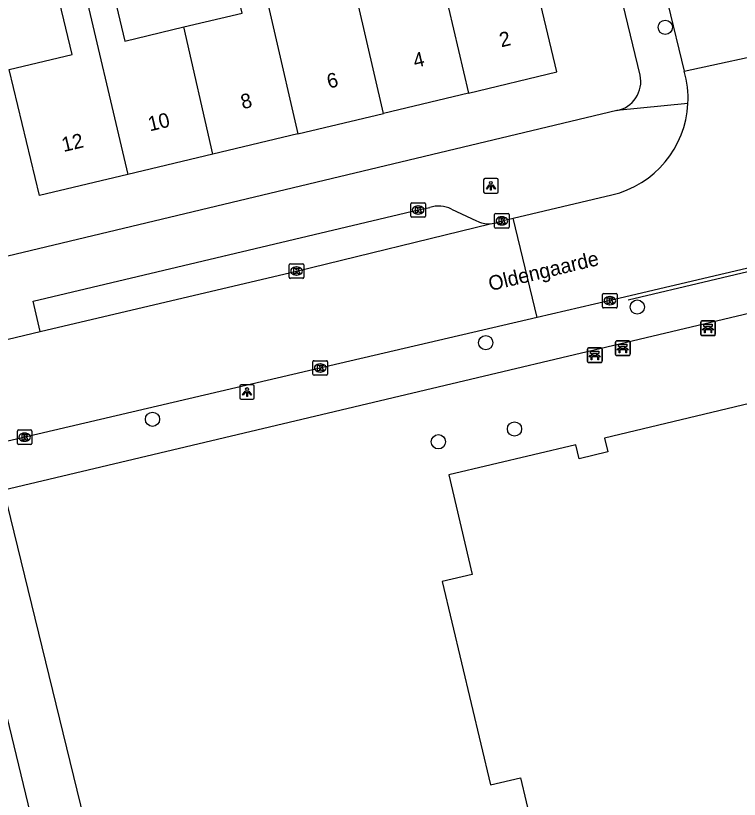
# Model space of a CAD drawing. Extents: x 158038 to 159242, y 380133 to 381214.
# Drawn here: x 158574.3 to 158624, y 380670.9 to 380724.7 of the extents above; entities that cross this region are included whole.
import ezdxf

# ---------------------------------------------------------------- set-up
doc = ezdxf.new("R2010")
doc.units = 0
for name, color, linetype in [('IMGEO_Bank', 7, 'Continuous'), ('IMGEO_Boom', 7, 'Continuous'), ('IMGEO_Hek', 7, 'Continuous'), ('IMGEO_Kolk', 7, 'Continuous'), ('IMGEO_Lichtpunt', 7, 'Continuous'), ('IMGEO_Openbare_ruimte_label', 7, 'Continuous'), ('IMGEO_Pand', 7, 'Continuous'), ('IMGEO_Pand_nummerreeks', 7, 'Continuous'), ('IMGEO_Rijbaan_lokaal_gesloten', 7, 'Continuous'), ('IMGEO_Voetpad_open', 7, 'Continuous')]:
    doc.layers.add(name, color=color, linetype=linetype)

msp = doc.modelspace()

# ---------------------------------------------------------------- linework, layer by layer
at = {"layer": 'IMGEO_Bank'}
for p, q in [((158621.323, 380702.794), (158621.323, 380703.635)), ((158621.323, 380703.635), (158621.323, 380702.794)), ((158621.398, 380703.719), (158622.239, 380703.719)), ((158622.239, 380703.719), (158621.398, 380703.719)), ((158622.323, 380703.644), (158622.323, 380702.803)), ((158622.323, 380702.803), (158622.323, 380703.644)), ((158622.02, 380703.117), (158621.627, 380703.117)), ((158621.632, 380703.225), (158621.632, 380703.331)), ((158621.676, 380703.331), (158621.676, 380703.225)), ((158621.964, 380703.337), (158621.682, 380703.337)), ((158621.682, 380703.219), (158621.964, 380703.219)), ((158621.97, 380703.225), (158621.97, 380703.331)), ((158622.014, 380703.331), (158622.014, 380703.225)), ((158622.248, 380702.719), (158621.407, 380702.719)), ((158621.407, 380702.719), (158622.248, 380702.719)), ((158615.468, 380701.42), (158615.468, 380702.261)), ((158615.468, 380702.261), (158615.468, 380701.42)), ((158615.543, 380702.345), (158616.384, 380702.345)), ((158616.384, 380702.345), (158615.543, 380702.345)), ((158615.777, 380701.851), (158615.777, 380701.957)), ((158615.821, 380701.957), (158615.821, 380701.851)), ((158616.109, 380701.963), (158615.827, 380701.963)), ((158616.115, 380701.851), (158616.115, 380701.957)), ((158616.159, 380701.957), (158616.159, 380701.851)), ((158616.468, 380702.27), (158616.468, 380701.429)), ((158616.468, 380701.429), (158616.468, 380702.27)), ((158613.547, 380700.942), (158613.547, 380701.783)), ((158613.547, 380701.783), (158613.547, 380700.942)), ((158613.622, 380701.867), (158614.463, 380701.867)), ((158614.463, 380701.867), (158613.622, 380701.867)), ((158613.856, 380701.373), (158613.856, 380701.479)), ((158613.9, 380701.479), (158613.9, 380701.373)), ((158614.188, 380701.485), (158613.906, 380701.485)), ((158613.906, 380701.367), (158614.188, 380701.367)), ((158614.194, 380701.373), (158614.194, 380701.479)), ((158614.238, 380701.479), (158614.238, 380701.373)), ((158614.547, 380701.792), (158614.547, 380700.951)), ((158614.547, 380700.951), (158614.547, 380701.792)), ((158616.165, 380701.743), (158615.772, 380701.743)), ((158615.827, 380701.845), (158616.109, 380701.845)), ((158614.472, 380700.867), (158613.631, 380700.867)), ((158613.631, 380700.867), (158614.472, 380700.867)), ((158614.244, 380701.265), (158613.851, 380701.265)), ((158616.393, 380701.345), (158615.552, 380701.345)), ((158615.552, 380701.345), (158616.393, 380701.345))]:
    msp.add_line(p, q, dxfattribs=at)
for points in [[(158621.57, 380703.117), (158621.428, 380703.117), (158621.54, 380703.219), (158621.626, 380703.219)], [(158621.626, 380703.337), (158621.54, 380703.337), (158621.54, 380703.498), (158622.103, 380703.498), (158622.103, 380703.337), (158622.02, 380703.337)], [(158621.62, 380703.11), (158621.62, 380702.903), (158621.577, 380702.903), (158621.577, 380703.11)], [(158622.02, 380703.219), (158622.103, 380703.219), (158622.215, 380703.117), (158622.076, 380703.117)], [(158622.07, 380703.11), (158622.07, 380702.903), (158622.026, 380702.903), (158622.026, 380703.11)], [(158615.771, 380701.963), (158615.685, 380701.963), (158615.685, 380702.124), (158616.248, 380702.124), (158616.248, 380701.963), (158616.165, 380701.963)], [(158613.794, 380701.265), (158613.652, 380701.265), (158613.764, 380701.367), (158613.85, 380701.367)], [(158613.85, 380701.485), (158613.764, 380701.485), (158613.764, 380701.646), (158614.327, 380701.646), (158614.327, 380701.485), (158614.244, 380701.485)], [(158614.244, 380701.367), (158614.327, 380701.367), (158614.439, 380701.265), (158614.3, 380701.265)], [(158615.715, 380701.743), (158615.573, 380701.743), (158615.685, 380701.845), (158615.771, 380701.845)], [(158615.765, 380701.736), (158615.765, 380701.529), (158615.722, 380701.529), (158615.722, 380701.736)], [(158616.165, 380701.845), (158616.248, 380701.845), (158616.36, 380701.743), (158616.221, 380701.743)], [(158616.215, 380701.736), (158616.215, 380701.529), (158616.171, 380701.529), (158616.171, 380701.736)], [(158613.844, 380701.258), (158613.844, 380701.051), (158613.801, 380701.051), (158613.801, 380701.258)], [(158614.294, 380701.258), (158614.294, 380701.051), (158614.25, 380701.051), (158614.25, 380701.258)]]:
    msp.add_lwpolyline(points, dxfattribs=at)
for centre, radius, start, end in [((158621.401, 380703.641), 0.0779, 92.4484, 184.2845), ((158621.401, 380703.641), 0.0779, 92.4484, 184.2845), ((158622.245, 380703.641), 0.0779, 2.4484, 94.2845), ((158622.245, 380703.641), 0.0779, 2.4484, 94.2845), ((158621.57, 380703.11), 0.00671, 2.8957, 87.1043), ((158621.627, 380703.11), 0.00671, 92.8957, 177.1043), ((158621.625, 380703.33), 0.00671, 2.8957, 87.1043), ((158621.625, 380703.226), 0.00671, 272.8957, 357.1043), ((158621.682, 380703.33), 0.00671, 92.8957, 177.1043), ((158621.682, 380703.226), 0.00671, 182.8957, 267.1043), ((158621.964, 380703.33), 0.00671, 2.8957, 87.1043), ((158621.964, 380703.226), 0.00671, 272.8957, 357.1043), ((158622.021, 380703.33), 0.00671, 92.8957, 177.1043), ((158622.021, 380703.226), 0.00671, 182.8957, 267.1043), ((158622.019, 380703.11), 0.00671, 2.8957, 87.1043), ((158622.076, 380703.11), 0.00671, 92.8957, 177.1043), ((158621.401, 380702.797), 0.0779, 182.4484, 274.2845), ((158621.401, 380702.797), 0.0779, 182.4484, 274.2845), ((158622.245, 380702.797), 0.0779, 272.4484, 4.2845), ((158622.245, 380702.797), 0.0779, 272.4484, 4.2845), ((158615.546, 380702.267), 0.0779, 92.4484, 184.2845), ((158615.546, 380702.267), 0.0779, 92.4484, 184.2845), ((158615.77, 380701.956), 0.00671, 2.8957, 87.1043), ((158615.827, 380701.956), 0.00671, 92.8957, 177.1043), ((158616.109, 380701.956), 0.00671, 2.8957, 87.1043), ((158616.166, 380701.956), 0.00671, 92.8957, 177.1043), ((158616.39, 380702.267), 0.0779, 2.4484, 94.2845), ((158616.39, 380702.267), 0.0779, 2.4484, 94.2845), ((158613.625, 380701.789), 0.0779, 92.4484, 184.2845), ((158613.625, 380701.789), 0.0779, 92.4484, 184.2845), ((158613.849, 380701.478), 0.00671, 2.8957, 87.1043), ((158613.849, 380701.374), 0.00671, 272.8957, 357.1043), ((158613.906, 380701.478), 0.00671, 92.8957, 177.1043), ((158613.906, 380701.374), 0.00671, 182.8957, 267.1043), ((158614.188, 380701.478), 0.00671, 2.8957, 87.1043), ((158614.188, 380701.374), 0.00671, 272.8957, 357.1043), ((158614.245, 380701.478), 0.00671, 92.8957, 177.1043), ((158614.245, 380701.374), 0.00671, 182.8957, 267.1043), ((158614.469, 380701.789), 0.0779, 2.4484, 94.2845), ((158614.469, 380701.789), 0.0779, 2.4484, 94.2845), ((158615.546, 380701.423), 0.0779, 182.4484, 274.2845), ((158615.546, 380701.423), 0.0779, 182.4484, 274.2845), ((158615.715, 380701.736), 0.00671, 2.8957, 87.1043), ((158615.772, 380701.736), 0.00671, 92.8957, 177.1043), ((158615.77, 380701.852), 0.00671, 272.8957, 357.1043), ((158615.827, 380701.852), 0.00671, 182.8957, 267.1043), ((158616.109, 380701.852), 0.00671, 272.8957, 357.1043), ((158616.166, 380701.852), 0.00671, 182.8957, 267.1043), ((158616.164, 380701.736), 0.00671, 2.8957, 87.1043), ((158616.221, 380701.736), 0.00671, 92.8957, 177.1043), ((158616.39, 380701.423), 0.0779, 272.4484, 4.2845), ((158616.39, 380701.423), 0.0779, 272.4484, 4.2845), ((158613.625, 380700.945), 0.0779, 182.4484, 274.2845), ((158613.625, 380700.945), 0.0779, 182.4484, 274.2845), ((158613.794, 380701.258), 0.00671, 2.8957, 87.1043), ((158613.851, 380701.258), 0.00671, 92.8957, 177.1043), ((158614.243, 380701.258), 0.00671, 2.8957, 87.1043), ((158614.3, 380701.258), 0.00671, 92.8957, 177.1043), ((158614.469, 380700.945), 0.0779, 272.4484, 4.2845), ((158614.469, 380700.945), 0.0779, 272.4484, 4.2845)]:
    msp.add_arc(centre, radius, start, end, dxfattribs=at)
at = {"layer": 'IMGEO_Boom'}
for centre in [(158618.886, 380723.865), (158616.966, 380704.673), (158606.563, 380702.228), (158583.687, 380696.974), (158608.535, 380696.307), (158603.312, 380695.429)]:
    msp.add_circle(centre, 0.489, dxfattribs=at)
at = {"layer": 'IMGEO_Hek'}
msp.add_lwpolyline([(158616.35, 380705.173), (158644.367, 380711.795)], dxfattribs=at)
at = {"layer": 'IMGEO_Kolk'}
for p, q in [((158601.422, 380710.906), (158601.422, 380711.758)), ((158601.497, 380711.832), (158602.349, 380711.832)), ((158601.91, 380711.612), (158601.935, 380711.612)), ((158602.423, 380711.758), (158602.423, 380710.906)), ((158601.933, 380711.052), (158601.908, 380711.052)), ((158607.249, 380711.086), (158608.101, 380711.086)), ((158602.349, 380710.832), (158601.497, 380710.832)), ((158607.174, 380710.16), (158607.174, 380711.012)), ((158607.662, 380710.866), (158607.687, 380710.866)), ((158608.175, 380711.012), (158608.175, 380710.16)), ((158608.101, 380710.086), (158607.249, 380710.086)), ((158607.685, 380710.306), (158607.66, 380710.306)), ((158593.078, 380706.717), (158593.078, 380707.569)), ((158593.153, 380707.643), (158594.005, 380707.643)), ((158593.566, 380707.423), (158593.591, 380707.423)), ((158594.079, 380707.569), (158594.079, 380706.717)), ((158593.589, 380706.863), (158593.564, 380706.863)), ((158594.005, 380706.643), (158593.153, 380706.643)), ((158614.581, 380704.682), (158614.581, 380705.534)), ((158614.656, 380705.608), (158615.508, 380705.608)), ((158615.069, 380705.388), (158615.094, 380705.388)), ((158615.582, 380705.534), (158615.582, 380704.682)), ((158615.508, 380704.608), (158614.656, 380704.608)), ((158615.092, 380704.828), (158615.067, 380704.828)), ((158594.702, 380700.067), (158594.702, 380700.919)), ((158594.777, 380700.993), (158595.629, 380700.993)), ((158595.703, 380700.919), (158595.703, 380700.067)), ((158595.19, 380700.773), (158595.215, 380700.773)), ((158595.629, 380699.993), (158594.777, 380699.993)), ((158595.213, 380700.213), (158595.188, 380700.213)), ((158574.41, 380695.315), (158574.41, 380696.167)), ((158574.485, 380696.241), (158575.337, 380696.241)), ((158574.898, 380696.021), (158574.923, 380696.021)), ((158575.411, 380696.167), (158575.411, 380695.315)), ((158574.921, 380695.461), (158574.896, 380695.461)), ((158575.337, 380695.241), (158574.485, 380695.241))]:
    msp.add_line(p, q, dxfattribs=at)
for points in [[(158601.422, 380710.906), (158601.422, 380711.758)], [(158601.497, 380711.832), (158602.349, 380711.832)], [(158602.423, 380711.758), (158602.423, 380710.906)], [(158601.743, 380711.532), (158601.866, 380711.532), (158601.866, 380711.381), (158601.996, 380711.532), (158602.16, 380711.532), (158602.014, 380711.381), (158602.167, 380711.132), (158602.015, 380711.132), (158601.93, 380711.296), (158601.866, 380711.229), (158601.866, 380711.132), (158601.743, 380711.132), (158601.743, 380711.532)], [(158607.249, 380711.086), (158608.101, 380711.086)], [(158602.349, 380710.832), (158601.497, 380710.832)], [(158607.174, 380710.16), (158607.174, 380711.012)], [(158607.495, 380710.786), (158607.618, 380710.786), (158607.618, 380710.635), (158607.748, 380710.786), (158607.912, 380710.786), (158607.766, 380710.635), (158607.919, 380710.386), (158607.767, 380710.386), (158607.682, 380710.55), (158607.618, 380710.483), (158607.618, 380710.386), (158607.495, 380710.386), (158607.495, 380710.786)], [(158608.175, 380711.012), (158608.175, 380710.16)], [(158608.101, 380710.086), (158607.249, 380710.086)], [(158593.078, 380706.717), (158593.078, 380707.569)], [(158593.153, 380707.643), (158594.005, 380707.643)], [(158593.399, 380707.343), (158593.522, 380707.343), (158593.522, 380707.192), (158593.652, 380707.343), (158593.816, 380707.343), (158593.67, 380707.192), (158593.823, 380706.943), (158593.671, 380706.943), (158593.586, 380707.107), (158593.522, 380707.04), (158593.522, 380706.943), (158593.399, 380706.943), (158593.399, 380707.343)], [(158594.079, 380707.569), (158594.079, 380706.717)], [(158594.005, 380706.643), (158593.153, 380706.643)], [(158614.581, 380704.682), (158614.581, 380705.534)], [(158614.656, 380705.608), (158615.508, 380705.608)], [(158614.902, 380705.308), (158615.025, 380705.308), (158615.025, 380705.157), (158615.155, 380705.308), (158615.319, 380705.308), (158615.173, 380705.157), (158615.326, 380704.908), (158615.174, 380704.908), (158615.089, 380705.072), (158615.025, 380705.005), (158615.025, 380704.908), (158614.902, 380704.908), (158614.902, 380705.308)], [(158615.582, 380705.534), (158615.582, 380704.682)], [(158615.508, 380704.608), (158614.656, 380704.608)], [(158594.702, 380700.067), (158594.702, 380700.919)], [(158594.777, 380700.993), (158595.629, 380700.993)], [(158595.703, 380700.919), (158595.703, 380700.067)], [(158595.023, 380700.693), (158595.146, 380700.693), (158595.146, 380700.542), (158595.276, 380700.693), (158595.44, 380700.693), (158595.294, 380700.542), (158595.447, 380700.293), (158595.295, 380700.293), (158595.21, 380700.457), (158595.146, 380700.39), (158595.146, 380700.293), (158595.023, 380700.293), (158595.023, 380700.693)], [(158595.629, 380699.993), (158594.777, 380699.993)], [(158574.41, 380695.315), (158574.41, 380696.167)], [(158574.485, 380696.241), (158575.337, 380696.241)], [(158575.411, 380696.167), (158575.411, 380695.315)], [(158574.731, 380695.941), (158574.854, 380695.941), (158574.854, 380695.79), (158574.984, 380695.941), (158575.148, 380695.941), (158575.002, 380695.79), (158575.155, 380695.541), (158575.003, 380695.541), (158574.918, 380695.705), (158574.854, 380695.638), (158574.854, 380695.541), (158574.731, 380695.541), (158574.731, 380695.941)], [(158575.337, 380695.241), (158574.485, 380695.241)]]:
    msp.add_lwpolyline(points, dxfattribs=at)
for centre, start, end in [((158601.499, 380711.756), 91.552, 178.448), ((158601.499, 380711.756), 91.552, 178.448), ((158602.347, 380711.756), 1.552, 88.448), ((158602.347, 380711.756), 1.552, 88.448), ((158607.251, 380711.01), 91.552, 178.448), ((158607.251, 380711.01), 91.552, 178.448), ((158608.099, 380711.01), 1.552, 88.448), ((158608.099, 380711.01), 1.552, 88.448), ((158601.499, 380710.908), 181.552, 268.448), ((158601.499, 380710.908), 181.552, 268.448), ((158602.347, 380710.908), 271.552, 358.448), ((158602.347, 380710.908), 271.552, 358.448), ((158607.251, 380710.162), 181.552, 268.448), ((158607.251, 380710.162), 181.552, 268.448), ((158608.099, 380710.162), 271.552, 358.448), ((158608.099, 380710.162), 271.552, 358.448), ((158593.155, 380707.567), 91.552, 178.448), ((158593.155, 380707.567), 91.552, 178.448), ((158594.003, 380707.567), 1.552, 88.448), ((158594.003, 380707.567), 1.552, 88.448), ((158593.155, 380706.719), 181.552, 268.448), ((158593.155, 380706.719), 181.552, 268.448), ((158594.003, 380706.719), 271.552, 358.448), ((158594.003, 380706.719), 271.552, 358.448), ((158614.658, 380705.532), 91.552, 178.448), ((158614.658, 380705.532), 91.552, 178.448), ((158615.506, 380705.532), 1.552, 88.448), ((158615.506, 380705.532), 1.552, 88.448), ((158614.658, 380704.684), 181.552, 268.448), ((158614.658, 380704.684), 181.552, 268.448), ((158615.506, 380704.684), 271.552, 358.448), ((158615.506, 380704.684), 271.552, 358.448), ((158594.779, 380700.917), 91.552, 178.448), ((158594.779, 380700.917), 91.552, 178.448), ((158595.627, 380700.917), 1.552, 88.448), ((158595.627, 380700.917), 1.552, 88.448), ((158594.779, 380700.069), 181.552, 268.448), ((158594.779, 380700.069), 181.552, 268.448), ((158595.627, 380700.069), 271.552, 358.448), ((158595.627, 380700.069), 271.552, 358.448), ((158574.487, 380696.165), 91.552, 178.448), ((158574.487, 380696.165), 91.552, 178.448), ((158575.335, 380696.165), 1.552, 88.448), ((158575.335, 380696.165), 1.552, 88.448), ((158574.487, 380695.317), 181.552, 268.448), ((158574.487, 380695.317), 181.552, 268.448), ((158575.335, 380695.317), 271.552, 358.448), ((158575.335, 380695.317), 271.552, 358.448)]:
    msp.add_arc(centre, 0.0765, start, end, dxfattribs=at)
for centre, major_axis, ratio, start_param, end_param in [((158601.909, 380711.332), (-0.387, 0.002), 0.722429, 4.712389, 7.853982), ((158601.934, 380711.332), (-0.39, 0.002), 0.717154, 1.570796, 4.712389), ((158607.661, 380710.586), (-0.387, 0.002), 0.722429, 4.712389, 7.853982), ((158607.686, 380710.586), (-0.39, 0.002), 0.717154, 1.570796, 4.712389), ((158593.565, 380707.143), (-0.387, 0.002), 0.722429, 4.712389, 7.853982), ((158593.59, 380707.143), (-0.39, 0.002), 0.717154, 1.570796, 4.712389), ((158615.068, 380705.108), (-0.387, 0.002), 0.722429, 4.712389, 7.853982), ((158615.093, 380705.108), (-0.39, 0.002), 0.717154, 1.570796, 4.712389), ((158595.189, 380700.493), (-0.387, 0.002), 0.722429, 4.712389, 7.853982), ((158595.214, 380700.493), (-0.39, 0.002), 0.717154, 1.570796, 4.712389), ((158574.897, 380695.741), (-0.387, 0.002), 0.722429, 4.712389, 7.853982), ((158574.922, 380695.741), (-0.39, 0.002), 0.717154, 1.570796, 4.712389)]:
    msp.add_ellipse(centre, major_axis=major_axis, ratio=ratio, start_param=start_param, end_param=end_param, dxfattribs=at)
at = {"layer": 'IMGEO_Lichtpunt'}
for p, q in [((158606.417, 380713.393), (158606.417, 380712.586)), ((158606.417, 380713.393), (158606.417, 380712.586)), ((158607.319, 380713.488), (158606.511, 380713.488)), ((158607.319, 380713.488), (158606.511, 380713.488)), ((158607.413, 380712.586), (158607.413, 380713.393)), ((158607.413, 380712.586), (158607.413, 380713.393)), ((158606.511, 380712.492), (158607.319, 380712.492)), ((158606.511, 380712.492), (158607.319, 380712.492)), ((158589.678, 380699.246), (158589.678, 380698.439)), ((158589.678, 380699.246), (158589.678, 380698.439)), ((158590.58, 380699.341), (158589.772, 380699.341)), ((158590.58, 380699.341), (158589.772, 380699.341)), ((158590.674, 380698.439), (158590.674, 380699.246)), ((158590.674, 380698.439), (158590.674, 380699.246)), ((158589.772, 380698.345), (158590.58, 380698.345)), ((158589.772, 380698.345), (158590.58, 380698.345))]:
    msp.add_line(p, q, dxfattribs=at)
for points in [[(158606.791, 380713.057), (158606.83, 380713.029), (158606.642, 380712.767), (158606.604, 380712.794), (158606.791, 380713.057)], [(158606.893, 380713.009), (158606.94, 380713.009), (158606.94, 380712.687), (158606.893, 380712.687), (158606.893, 380713.009)], [(158607.003, 380713.029), (158607.041, 380713.056), (158607.228, 380712.794), (158607.189, 380712.766), (158607.003, 380713.029)], [(158590.052, 380698.91), (158590.091, 380698.882), (158589.903, 380698.62), (158589.865, 380698.647), (158590.052, 380698.91)], [(158590.154, 380698.862), (158590.201, 380698.862), (158590.201, 380698.54), (158590.154, 380698.54), (158590.154, 380698.862)], [(158590.264, 380698.882), (158590.302, 380698.909), (158590.489, 380698.647), (158590.45, 380698.619), (158590.264, 380698.882)]]:
    msp.add_lwpolyline(points, dxfattribs=at)
for centre in [(158606.916, 380713.191), (158590.177, 380699.044)]:
    msp.add_circle(centre, 0.0994, dxfattribs=at)
for centre, start, end in [((158606.511, 380713.393), 90, 180), ((158606.511, 380713.393), 90, 180), ((158607.319, 380713.393), 0, 90), ((158607.319, 380713.393), 0, 90), ((158606.511, 380712.586), 180, 270), ((158606.511, 380712.586), 180, 270), ((158607.319, 380712.586), 270, 0), ((158607.319, 380712.586), 270, 360), ((158589.772, 380699.246), 90, 180), ((158589.772, 380699.246), 90, 180), ((158590.58, 380699.246), 0, 90), ((158590.58, 380699.246), 0, 90), ((158589.772, 380698.439), 180, 270), ((158589.772, 380698.439), 180, 270), ((158590.58, 380698.439), 270, 0), ((158590.58, 380698.439), 270, 360)]:
    msp.add_arc(centre, 0.0946, start, end, dxfattribs=at)
at = {"layer": 'IMGEO_Pand'}
for points in [[(158604.533, 380731.113), (158604.786, 380730.053), (158602.972, 380729.617), (158605.379, 380719.358)], [(158585.83, 380723.889), (158589.833, 380724.846), (158588.547, 380730.227), (158590.405, 380730.671)], [(158590.405, 380730.671), (158593.675, 380716.56)], [(158578.685, 380727.875), (158580.508, 380728.311), (158581.795, 380722.925), (158585.83, 380723.889)], [(158581.991, 380713.766), (158575.924, 380712.316), (158573.855, 380720.969), (158578.181, 380722.003), (158576.88, 380727.444), (158578.685, 380727.875)], [(158578.685, 380727.875), (158581.991, 380713.766)], [(158599.537, 380717.961), (158597.758, 380725.65), (158597.522, 380726.67)], [(158605.379, 380719.358), (158611.444, 380720.808), (158610.202, 380726.004)], [(158587.833, 380715.163), (158585.83, 380723.889)], [(158605.379, 380719.358), (158599.537, 380717.961)], [(158593.675, 380716.56), (158599.537, 380717.961)], [(158593.675, 380716.56), (158587.833, 380715.163)], [(158587.833, 380715.163), (158581.991, 380713.766)], [(158635.285, 380700.593), (158614.708, 380695.685), (158614.934, 380694.733), (158612.979, 380694.269), (158612.753, 380695.222), (158604.023, 380693.154), (158605.642, 380686.322), (158603.583, 380685.834), (158606.888, 380671.88), (158608.951, 380672.369), (158610.51, 380665.792)]]:
    msp.add_lwpolyline(points, dxfattribs=at)
at = {"layer": 'IMGEO_Rijbaan_lokaal_gesloten'}
for points in [[(158618.975, 380725.857), (158619.06, 380725.475), (158620.191, 380720.852)], [(158620.191, 380720.852), (158626.931, 380722.326)], [(158608.441, 380710.767), (158615.22, 380712.368)], [(158607.402, 380710.499), (158607.675, 380710.586), (158608.441, 380710.767)], [(158610.098, 380703.953), (158608.441, 380710.767)], [(158638.594, 380710.645), (158635.165, 380709.826), (158615.004, 380705.091), (158610.098, 380703.953)], [(158575.987, 380702.987), (158593.579, 380707.143), (158606.86, 380710.387)], [(158610.098, 380703.953), (158596.549, 380700.81), (158570.81, 380694.782), (158569.612, 380694.494), (158549.705, 380689.705), (158546.861, 380689.045), (158538.203, 380687.002), (158534.596, 380686.174), (158515.63, 380681.659), (158511.898, 380680.77), (158508.664, 380680), (158500, 380677.974), (158496.254, 380677.093), (158493.013, 380676.331), (158488.915, 380675.368), (158475.98, 380672.286), (158468.629, 380670.535)], [(158568.7, 380701.266), (158575.987, 380702.987)]]:
    msp.add_lwpolyline(points, dxfattribs=at)
for centre, radius, start, end in [((158613.625, 380718.979), 6.828, 357.0773, 15.9201), ((158613.654, 380718.984), 6.799, 283.3159, 357.0208), ((158606.771, 380712.187), 1.802, 272.8416, 290.5092)]:
    msp.add_arc(centre, radius, start, end, dxfattribs=at)
at = {"layer": 'IMGEO_Voetpad_open'}
for points in [[(158617.16, 380720.572), (158612.318, 380740.656)], [(158573.471, 380692.129), (158646.034, 380709.321), (158649.457, 380710.132), (158670.862, 380715.31), (158686.652, 380719.032)], [(158620.444, 380718.631), (158615.556, 380718.152)], [(158615.556, 380718.152), (158573.761, 380708.16)], [(158575.987, 380702.987), (158575.502, 380705.07), (158601.923, 380711.332), (158602.727, 380711.509)], [(158604.21, 380711.396), (158605.923, 380710.587)], [(158585.545, 380642.697), (158581.882, 380657.767), (158573.471, 380692.129)], [(158570.101, 380691.331), (158582.087, 380641.801), (158581.944, 380641.77), (158582.005, 380641.477)]]:
    msp.add_lwpolyline(points, dxfattribs=at)
for centre, radius, start, end in [((158615.18, 380720.143), 2.026, 280.6948, 12.2316), ((158603.321, 380709.522), 2.074, 64.6318, 106.6535), ((158606.755, 380712.188), 1.805, 242.5559, 273.3464)]:
    msp.add_arc(centre, radius, start, end, dxfattribs=at)

# ---------------------------------------------------------------- texts
at = {"layer": 'IMGEO_Openbare_ruimte_label'}
msp.add_text('Oldengaarde', height=1, rotation=13.4111, dxfattribs=at).set_placement((158606.879, 380705.766))
at = {"layer": 'IMGEO_Pand_nummerreeks'}
for s, rotation, p in [('2', 13.4473, (158607.629, 380722.487)), ('4', 13.4473, (158601.711, 380721.072)), ('6', 13.4473, (158595.791, 380719.656)), ('8', 13.4457, (158589.874, 380718.242)), ('10', 13.4457, (158583.506, 380716.721)), ('12', 13.4457, (158577.581, 380715.303))]:
    msp.add_text(s, height=1, rotation=rotation, dxfattribs=at).set_placement(p)

doc.saveas('drawing.dxf')
